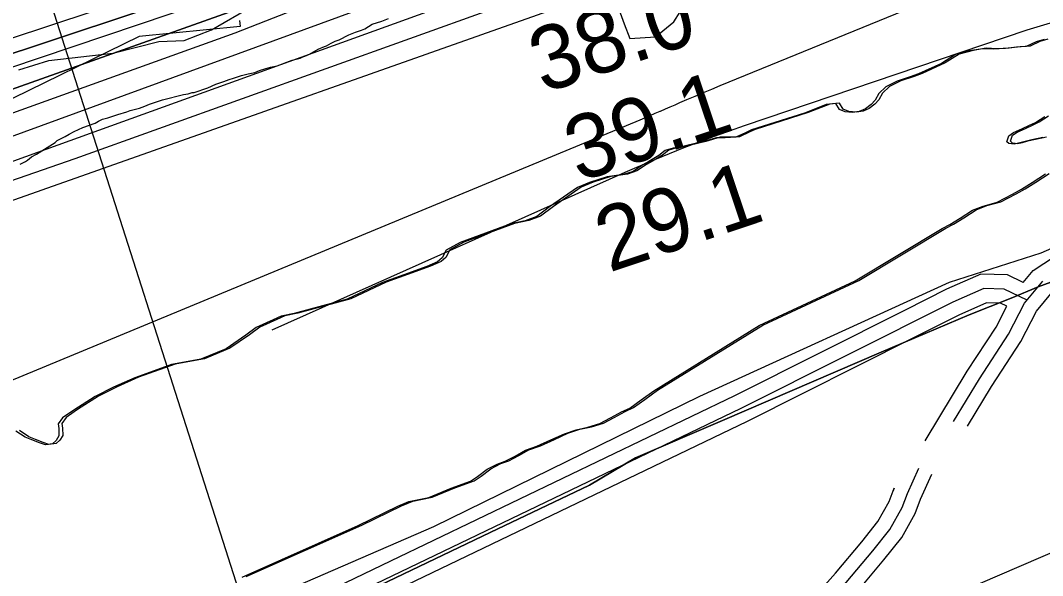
# Model space of a CAD drawing. Extents: x 3219052 to 3256913, y 800770 to 826146.
# Drawn here: x 3246641 to 3247714, y 812321 to 812904 of the extents above; entities that cross this region are included whole.
import ezdxf

# ---------------------------------------------------------------- set-up
doc = ezdxf.new("R2010")
doc.units = 0
for name, color, linetype in [('V-LEVE-TOET', 7, 'Continuous'), ('V-RIVR-EDGE', 7, 'Continuous'), ('V-RIVR-RANG', 7, 'Continuous'), ('V-ROAD-CNTR', 7, 'Continuous'), ('V-RRAP-RVMT', 7, 'Continuous'), ('V-SITE-VEGE', 7, 'Continuous'), ('V-TOPO-DPTH', 7, 'Continuous'), ('V-TOPO-MAJR', 7, 'Continuous'), ('V-TOPO-MINR', 7, 'Continuous'), ('V-TOPO-SHOR', 7, 'Continuous'), ('V-TOPO-WATR', 7, 'Continuous')]:
    doc.layers.add(name, color=color, linetype=linetype)

msp = doc.modelspace()

# ---------------------------------------------------------------- linework, layer by layer
at = {"layer": 'V-LEVE-TOET'}
for points in [[(3247763.3, 812644), (3247709, 812624.3), (3247680.6, 812612.2), (3247636.4, 812594.8), (3247544.4, 812555.8), (3247377.9, 812484), (3247286.4, 812444.7), (3247238.2, 812416.1), (3247134.2, 812366.3), (3247026.7, 812314.9), (3246902.7, 812255.4), (3246747.7, 812185.4), (3246677.4, 812152.6), (3246587.5, 812112.4), (3246457.5, 812052.4), (3246365, 812011.3), (3246154.5, 811912.9), (3246008, 811841.7), (3245936, 811802.8), (3245833, 811752), (3245603.2, 811646.2)], [(3245936, 811802.8), (3246008, 811841.7), (3246154.5, 811912.9), (3246365, 812011.3), (3246457.5, 812052.4), (3246587.5, 812112.4), (3246677.4, 812152.6), (3246747.7, 812185.4), (3246902.7, 812255.4), (3247026.7, 812314.9), (3247134.2, 812366.3), (3247238.2, 812416.1), (3247286.4, 812444.7), (3247377.9, 812484), (3247544.4, 812555.8), (3247636.4, 812594.8), (3247680.6, 812612.2), (3247709, 812624.3), (3247763.3, 812644)], [(3245745.5, 811427.2), (3246144.7, 811608.2), (3246160.4, 811616.7), (3246174.3, 811624.6), (3246192.6, 811640.3), (3246352.9, 811725), (3246507.4, 811795.4), (3246639.1, 811851.9), (3246780.7, 811916.1), (3246942.5, 811985.8), (3247106.7, 812062.3), (3247244.1, 812124.1), (3247321.4, 812159.4), (3247392.9, 812192.9), (3247422.6, 812205.2), (3247440.5, 812214.3), (3247454.1, 812223.9), (3247470.1, 812231.3), (3247511.7, 812250.9), (3247568, 812281.6), (3247648.6, 812313.4), (3247731.9, 812349.2)]]:
    msp.add_lwpolyline(points, dxfattribs=at)
at = {"layer": 'V-RIVR-EDGE'}
msp.add_lwpolyline([(3246639.6, 812851.9), (3246671.3, 812861.8), (3246738.3, 812869.5), (3246786.6, 812881.5), (3246813.1, 812882.8), (3246841.8, 812894), (3246884, 812918.2), (3246918, 812945.6), (3246999.4, 812981.9), (3247028.1, 812992.2), (3247135.1, 813021.1), (3247210.8, 813029.2), (3247253.8, 813030.8), (3247291.2, 813037.6), (3247356.4, 813051.4), (3247469.5, 813074.6), (3247535.2, 813088.3), (3247589.5, 813095.2), (3247643.9, 813119.4), (3247686.1, 813137.1), (3247747.5, 813155.6)], dxfattribs=at)
at = {"layer": 'V-RIVR-RANG'}
msp.add_line((3246923.7, 812139.6), (3246527.5, 813377.8), dxfattribs=at)
at = {"layer": 'V-ROAD-CNTR'}
for points in [[(3247634.7, 812478), (3247660, 812519.7), (3247690.8, 812566.8), (3247707.3, 812598.8), (3247723.8, 812618.9), (3247743.3, 812631.5), (3247784.9, 812662.3), (3247816.5, 812680.9), (3247860.4, 812700.3), (3247885.6, 812715.2)], [(3247693.2, 812628.9), (3247703.6, 812641.5), (3247726.2, 812656.2)], [(3247693.2, 812628.9), (3247676.7, 812636.8), (3247648.9, 812637.5), (3247612.9, 812621.8), (3247569.3, 812599.9)], [(3247697.3, 812610.2), (3247673.1, 812621.9), (3247651.8, 812622.5), (3247619.3, 812608.2), (3247397, 812496.4), (3246942.2, 812277.8), (3246479.3, 812074.3), (3246014, 811857.2), (3245884.3, 811794.4), (3245784.3, 811746.7), (3245675.1, 811694.9), (3245575.9, 811659.8), (3245501.5, 811633.8), (3245456.5, 811620.2), (3245398.8, 811602.7), (3245366.6, 811598.3), (3245316.2, 811589.6), (3245275.9, 811582.7), (3245229.7, 811575), (3245010.2, 811520.6), (3244626.6, 811445.2)], [(3247620.1, 812482.8), (3247647.3, 812527.7), (3247677.8, 812574.4), (3247694.7, 812607.1), (3247713.7, 812630.2)], [(3247569.3, 812599.9), (3247390.4, 812509.8), (3247029.6, 812336.4)], [(3247676.1, 812603.8), (3247669.4, 812607), (3247654.8, 812607.4), (3247625.7, 812594.6), (3247577.3, 812570.3)], [(3247590.3, 812462.7), (3247634.6, 812535.7), (3247664.9, 812581.9), (3247676.1, 812603.8)], [(3247577.3, 812570.3), (3247403.7, 812482.9), (3247037.5, 812307)], [(3247435.7, 812164.3), (3247432.2, 812189.1), (3247435.8, 812217.6), (3247441.7, 812238.2), (3247466.1, 812267), (3247507.6, 812314.1), (3247535.6, 812347.3), (3247553.3, 812369.6), (3247566.2, 812392.7), (3247571.7, 812407.3), (3247583.8, 812434)], [(3247450.6, 812166.5), (3247447.3, 812189.2), (3247450.6, 812214.6), (3247455.2, 812230.9), (3247477.4, 812257.2), (3247519, 812304.3), (3247547.2, 812337.8), (3247565.8, 812361.2), (3247579.8, 812386.3), (3247585.6, 812401.5), (3247597.5, 812427.8)], [(3247420.9, 812162.2), (3247417, 812189), (3247421.1, 812220.7), (3247428.1, 812245.4), (3247454.7, 812276.8), (3247496.3, 812323.9), (3247523.9, 812356.8), (3247540.8, 812378), (3247552.6, 812399.1), (3247557.9, 812413.1), (3247556.7, 812410.3)], [(3247029.6, 812336.4), (3246935.9, 812291.4), (3246473.1, 812087.9), (3246007.6, 811870.7), (3245877.8, 811808), (3245777.9, 811760.2), (3245669.4, 811708.8), (3245628.4, 811694.2)]]:
    msp.add_lwpolyline(points, dxfattribs=at)
at = {"layer": 'V-RRAP-RVMT'}
for p, q in [((3246871.2, 812903.7), (3246871.7, 812897.4)), ((3246871.7, 812897.4), (3246765.8, 812886.9)), ((3246765.8, 812886.9), (3246582.1, 812797))]:
    msp.add_line(p, q, dxfattribs=at)
at = {"layer": 'V-SITE-VEGE'}
for points in [[(3247269, 812915.6), (3247274.7, 812900.2), (3247280.5, 812884.8), (3247307.5, 812886.7), (3247326.7, 812902.2), (3247340.2, 812923.3)], [(3246962.5, 812877.2), (3246967.3, 812879.9), (3246971.5, 812881.9), (3246975.6, 812883.3), (3246986, 812888.8), (3246992.9, 812891.5), (3246999.1, 812893.6), (3247002.6, 812894.9), (3247010.2, 812899.7), (3247020.6, 812903.1), (3247027.5, 812905.9)], [(3247715.1, 812883.6), (3247706.9, 812881.3), (3247696.5, 812876.4), (3247686.2, 812875.8), (3247674.7, 812874.2), (3247661.8, 812873.5), (3247650.5, 812874), (3247636.9, 812871.7), (3247622.3, 812868.1), (3247607.5, 812858.7), (3247583.5, 812847.8), (3247574.8, 812844.6), (3247561.2, 812839.9), (3247549.2, 812834.1), (3247541.8, 812826.9), (3247538.1, 812820.1), (3247533.8, 812815.4)], [(3246641.1, 812753), (3246646.6, 812755.7), (3246648.7, 812757.1), (3246652.8, 812760.5), (3246658.3, 812763.3), (3246677.7, 812775.6), (3246679.8, 812777.7), (3246688.1, 812781.8), (3246692.3, 812784.5), (3246697.8, 812787.2), (3246706.8, 812791.3), (3246719.9, 812796.1), (3246723.4, 812798.2), (3246727.5, 812800.2), (3246733, 812801.6), (3246743.4, 812805), (3246753.1, 812807.7), (3246756.5, 812809.1), (3246766.2, 812811.8), (3246771.7, 812813.8), (3246776.6, 812815.9), (3246790.4, 812820.6), (3246812.5, 812826.1), (3246817.3, 812826.7), (3246821.5, 812828.1), (3246823.6, 812828.1), (3246838.1, 812832.9), (3246846.4, 812837), (3246854.7, 812839.7), (3246860.2, 812841.7), (3246865, 812843.1), (3246873.3, 812845.8), (3246880.2, 812847.8), (3246887.1, 812849.2), (3246892, 812851.2), (3246898.9, 812853.3), (3246903.7, 812854.6), (3246910.6, 812856), (3246926.5, 812862.1), (3246934.8, 812864.2), (3246937.6, 812865.5), (3246939.7, 812866.2), (3246944.5, 812868.3), (3246953.5, 812873.7), (3246960.4, 812876.5), (3246962.5, 812877.2)], [(3247533.8, 812815.4), (3247527.9, 812811), (3247521.3, 812808.2), (3247514.3, 812807), (3247506.6, 812807.8), (3247500.5, 812810.4), (3247496.7, 812816.5), (3247486.4, 812815.6), (3247463.8, 812806.6), (3247408.4, 812789), (3247402, 812785.9), (3247391.7, 812781.3), (3247380.6, 812780.6), (3247371.5, 812780.7), (3247356.4, 812776.3), (3247340.4, 812772.4), (3247333.2, 812770.7), (3247325.9, 812769.6), (3247317.6, 812767.1), (3247311.1, 812761.9), (3247300.5, 812755.6), (3247294.1, 812752.1), (3247284, 812745.4), (3247274.1, 812742.1), (3247256.7, 812739.6), (3247238.2, 812733.6), (3247225.7, 812728.5), (3247196.5, 812708.2), (3247183.1, 812697.9), (3247170.8, 812693.3), (3247155.8, 812690.3), (3247102.7, 812670.6), (3247088.1, 812662.7), (3247083.6, 812654.7), (3247078.9, 812650.5), (3247067.6, 812645.4), (3247043.6, 812636.8), (3247021, 812628.7), (3246984.1, 812611.3), (3246928.4, 812596.2), (3246914.8, 812593.3), (3246906.3, 812589.5), (3246888.7, 812581.4), (3246877.8, 812573.5), (3246857.1, 812559.2), (3246830.5, 812548.3), (3246799.8, 812542.6), (3246761.2, 812528.9), (3246738.9, 812518.9), (3246719.6, 812509.1), (3246697.2, 812494.9), (3246685.4, 812486.8), (3246681, 812480.4), (3246681.6, 812475.5), (3246681.8, 812467.8), (3246678.8, 812462.8), (3246675, 812459.6), (3246667.5, 812458.4), (3246661.4, 812460.6), (3246653.4, 812463.7), (3246646.4, 812466.3), (3246636.5, 812472.9)], [(3247713.9, 812780.8), (3247702.2, 812778.5), (3247694, 812776.4), (3247688.3, 812774.8), (3247683.6, 812773.9), (3247678.2, 812774.6), (3247676.1, 812776.5), (3247678, 812782.8), (3247683, 812786.1), (3247691.7, 812790.1), (3247699.9, 812793.8), (3247706, 812796.8), (3247715.9, 812803.1)], [(3246874.1, 812319.7), (3246995.5, 812373.9), (3247037.1, 812393.9), (3247048.9, 812398.8), (3247069.6, 812403.1), (3247093.3, 812412.9), (3247113.3, 812420.3), (3247120.8, 812425.2), (3247131, 812432.9), (3247141.3, 812438.3), (3247149.8, 812441.3), (3247160.4, 812446.6), (3247171, 812452.7), (3247182.9, 812456.9), (3247197.8, 812463.6), (3247211.9, 812470.1), (3247224.3, 812474.3), (3247236.6, 812476.8), (3247249.2, 812480.7), (3247260.3, 812486.6), (3247271.8, 812492.9), (3247280.5, 812497), (3247292.5, 812505.7), (3247305.7, 812515.2), (3247416.1, 812583.5), (3247517, 812630.5), (3247608.1, 812685.3), (3247616.1, 812689.5), (3247627.2, 812696.2), (3247639.9, 812704.6), (3247651.2, 812709), (3247666, 812712.9), (3247682, 812721.3), (3247691.4, 812726.7), (3247702.7, 812733.7), (3247716.6, 812742.8)], [(3247808.1, 812701.8), (3247711.8, 812659.4), (3247615.6, 812628.6), (3247353.7, 812509.2), (3247074.5, 812372.4)], [(3247074.5, 812372.4), (3246768.3, 812239.5)]]:
    msp.add_lwpolyline(points, dxfattribs=at)
at = {"layer": 'V-TOPO-DPTH'}
for points in [[(3251910.8, 814712.2), (3251361.7, 814520.4), (3250960.8, 814420.7), (3250495.5, 814321), (3250400, 814297.3), (3250233, 814252.1), (3249684, 814069.1), (3249380.9, 813971.6), (3248913.2, 813845.7), (3248681.7, 813772.1), (3248638.8, 813753), (3248524.2, 813698.3), (3248400, 813634), (3248089.7, 813457.8), (3247896.4, 813367.4), (3247402.3, 813143.7), (3246987, 812986.8), (3245683.9, 812554.1), (3245211.4, 812442.5), (3244705.5, 812342.9), (3244543.3, 812309.7), (3244411.5, 812296.4)], [(3244411.5, 812296.4), (3244543.3, 812309.7), (3244705.5, 812342.9), (3245211.4, 812442.5), (3245683.9, 812554.1), (3246987, 812986.8), (3247402.3, 813143.7), (3247896.4, 813367.4), (3248089.7, 813457.8), (3248400, 813634), (3248524.2, 813698.3), (3248638.8, 813753), (3248681.7, 813772.1), (3248913.2, 813845.7), (3249380.9, 813971.6), (3249684, 814069.1), (3250233, 814252.1), (3250400, 814297.3), (3250495.5, 814321), (3250960.8, 814420.7), (3251361.7, 814520.4), (3251910.8, 814712.2)], [(3251911.7, 814640.1), (3251642.2, 814570.7), (3251054.7, 814406.5), (3250381.8, 814267.7), (3250060.4, 814168.1), (3249377.3, 813944), (3248714.4, 813759.9), (3248413, 813620.1), (3248056.1, 813410.2), (3247845.1, 813310.4), (3247136.8, 813011), (3246338.1, 812727), (3245830.8, 812547.5), (3245509.3, 812437.9), (3244736.1, 812294.3), (3244058.4, 812185.6), (3243702, 812146.3), (3243345.5, 812107), (3242667.9, 812048.5), (3242321.5, 812009.2), (3241985.1, 811939.8), (3241608.6, 811900.6), (3241432.8, 811850.8), (3241271.1, 811842.7)], [(3241271.1, 811842.7), (3241432.8, 811850.8), (3241608.6, 811900.6), (3241985.1, 811939.8), (3242321.5, 812009.2), (3242667.9, 812048.5), (3243345.5, 812107), (3243702, 812146.3), (3244058.4, 812185.6), (3244736.1, 812294.3), (3245509.3, 812437.9), (3245830.8, 812547.5), (3246338.1, 812727), (3247136.8, 813011), (3247845.1, 813310.4), (3248056.1, 813410.2), (3248413, 813620.1), (3248714.4, 813759.9), (3249377.3, 813944), (3250060.4, 814168.1), (3250381.8, 814267.7), (3251054.7, 814406.5), (3251642.2, 814570.7), (3251911.7, 814640.1)], [(3249238.8, 813862.6), (3248739.3, 813717.7), (3248536.1, 813612.7), (3248337, 813503.6), (3247922.6, 813277.3), (3247268.6, 813015), (3246387.2, 812692.4), (3245607.4, 812422.4), (3245518, 812386.1), (3244685.8, 812237.9), (3244555.9, 812209.8), (3244385.3, 812157.5), (3244247.2, 812121.3), (3244093, 812093.3), (3243605.9, 812057.9), (3242802.2, 811970.6), (3242404.5, 811931), (3242270.5, 811923.2), (3242120.3, 811878.9), (3241556, 811807.2), (3241263.6, 811789.3)]]:
    msp.add_lwpolyline(points, dxfattribs=at)
at = {"layer": 'V-TOPO-MAJR'}
msp.add_lwpolyline([(3244166.5, 812011.6), (3244303.9, 812029.4), (3244555.1, 812139.2), (3244715.8, 812183.9), (3244841.3, 812203.7), (3245514.1, 812312.5), (3245966.1, 812451.9), (3246141.9, 812521.7), (3246438.3, 812646.4), (3246664.3, 812726.1), (3247242, 812930.5), (3247578.5, 813055.1), (3248151.3, 813314.7), (3248578.4, 813554.5), (3248759.4, 813669.5), (3248859.8, 813704.3), (3249095.8, 813748.9)], dxfattribs=at)
at = {"layer": 'V-TOPO-MINR'}
for points in [[(3244500.8, 812330.4), (3245297.4, 812497.3), (3245715, 812597), (3246457.2, 812827.5), (3247146.9, 813055.8), (3247395.1, 813150.9), (3248061.1, 813455.5), (3248469.3, 813681.6), (3248645.9, 813772.1), (3248946.6, 813867.2), (3249385.7, 813988.3), (3249991.9, 814183.2), (3250206.7, 814259.3), (3250505, 814337.7), (3250972.7, 814444.5), (3251251.9, 814513.4), (3251373.6, 814541.9), (3251392.7, 814551.4), (3251504.9, 814596.6), (3251815.2, 814710.7), (3251925.3, 814749.5)], [(3251910.8, 814712.2), (3251361.7, 814520.4), (3250960.8, 814420.7), (3250495.5, 814321), (3250400, 814297.3), (3250233, 814252.1), (3249684, 814069.1), (3249380.9, 813971.6), (3248913.2, 813845.7), (3248681.7, 813772.1), (3248638.8, 813753), (3248524.2, 813698.3), (3248400, 813634), (3248089.7, 813457.8), (3247896.4, 813367.4), (3247402.3, 813143.7), (3246987, 812986.8), (3245683.9, 812554.1), (3245211.4, 812442.5), (3244705.5, 812342.9), (3244543.3, 812309.7), (3244411.5, 812296.4)], [(3244430, 812277.3), (3245464.3, 812468.5), (3245686.3, 812530.2), (3246459.5, 812796.5), (3246798.4, 812910.6), (3247001.3, 812979.6), (3247257.9, 813075.3), (3247441.6, 813150.2), (3247933.3, 813366.8), (3248063.4, 813431), (3248265.2, 813545.3), (3248425.1, 813638.2), (3248632.8, 813736.9), (3248708, 813770.2), (3248902.5, 813826.1), (3249360.6, 813952), (3249879.7, 814124.3), (3250067.1, 814184.9), (3250390.4, 814286), (3251177.9, 814459.2), (3251405.8, 814522.2), (3251520.4, 814559), (3251776.9, 814638), (3251933.2, 814689.1)], [(3249238.8, 813862.6), (3248739.3, 813717.7), (3248536.1, 813612.7), (3248337, 813503.6), (3247922.6, 813277.3), (3247268.6, 813015), (3246387.2, 812692.4), (3245607.4, 812422.4), (3245518, 812386.1), (3244685.8, 812237.9), (3244555.9, 812209.8), (3244385.3, 812157.5), (3244247.2, 812121.3), (3244093, 812093.3), (3243605.9, 812057.9), (3242802.2, 811970.6), (3242404.5, 811931), (3242270.5, 811923.2), (3242120.3, 811878.9), (3241556, 811807.2), (3241263.6, 811789.3)], [(3241267.6, 811817.6), (3241474.3, 811828.9), (3241640, 811872.1), (3242049.8, 811914.6), (3242314.3, 811980.8), (3242622.4, 812014.9), (3244014.4, 812145.1), (3244552.1, 812233.9), (3245177.1, 812348.5), (3245546.3, 812420.3), (3246037.7, 812590.5), (3246593.2, 812792.5), (3246866.5, 812890.6), (3247544.2, 813156.2), (3248029.9, 813367.1), (3248297.6, 813517.5), (3248504.1, 813636.2), (3248716.5, 813734.4), (3249155.5, 813864.1)], [(3241257.8, 811747.7), (3241275.5, 811748.1), (3242133.2, 811848), (3242284.4, 811877.9), (3242794.5, 811944.6), (3243659.8, 812036.9), (3244192.5, 812080.9), (3244434.4, 812148.3), (3244695.2, 812223.2), (3245205.4, 812308.8), (3245549.2, 812364.6), (3246025.6, 812537.2), (3246536, 812721), (3247356.4, 813017.4), (3247730.7, 813160), (3248056, 813329.2), (3248226.2, 813415.7), (3248491, 813554.8), (3248759.5, 813705.2), (3249205.6, 813825)], [(3249186.6, 813794.8), (3248837.1, 813715.9), (3248756.7, 813689.3), (3248627.4, 813612.2), (3248183.1, 813361.8), (3248007.9, 813281.9), (3247723.2, 813144.9), (3247295.9, 812979.8), (3247137.1, 812916), (3246698.5, 812758.4), (3246460.4, 812675.9), (3245980.2, 812488.2), (3245530.3, 812342), (3244725.4, 812211.8), (3244566.6, 812163.1), (3244290.7, 812069.3), (3244150.8, 812043.2), (3243791.9, 812006.3), (3243512.3, 811973)], [(3246580.6, 812505), (3247291.6, 812799.6), (3247296.9, 812801.8), (3247302.1, 812804), (3247307.3, 812806.3), (3247312.5, 812808.5), (3247312.8, 812808.7), (3247317.9, 812810.9), (3247323, 812813.1), (3247328, 812815.3), (3247333.1, 812817.5), (3247340.4, 812820.7), (3247349.1, 812824.4), (3247357.9, 812828.1), (3247366.6, 812831.7), (3247375.4, 812835.3), (3247884.3, 813043.4)], [(3248222.7, 812990.1), (3248174.8, 812981.7), (3248132.3, 812974.6), (3248089.8, 812968), (3248047.1, 812962.2), (3248004.3, 812956.9), (3247957, 812951.5), (3247890.9, 812941.8), (3247825.5, 812929.3), (3247761, 812912.7), (3247697.1, 812893.4), (3247400.6, 812793.2), (3247368.9, 812782), (3247337.4, 812770.2), (3247306.3, 812757.5), (3247275.4, 812744.2), (3246905.2, 812578.6)]]:
    msp.add_lwpolyline(points, dxfattribs=at)
at = {"layer": 'V-TOPO-SHOR'}
for points in [[(3247719, 812884), (3247710.7, 812881.7), (3247700.4, 812876.8), (3247690.1, 812876.2), (3247678.5, 812874.6), (3247665.6, 812873.9), (3247654.4, 812874.5), (3247640.7, 812872.2), (3247626.2, 812868.5), (3247611.3, 812859.2), (3247587.4, 812848.2), (3247578.7, 812845), (3247565, 812840.4), (3247553, 812834.5), (3247545.7, 812827.3), (3247541.9, 812820.5), (3247537.7, 812815.8), (3247531.8, 812811.4), (3247525.2, 812808.6), (3247518.2, 812807.5), (3247510.4, 812808.2), (3247504.3, 812810.8), (3247500.6, 812816.9), (3247490.3, 812816), (3247467.7, 812807), (3247412.2, 812789.4), (3247405.9, 812786.4), (3247395.5, 812781.7), (3247384.5, 812781.1), (3247375.3, 812781.1), (3247360.3, 812776.7), (3247344.3, 812772.8), (3247337, 812771.2), (3247329.7, 812770), (3247321.5, 812767.5), (3247314.9, 812762.4), (3247304.3, 812756.1), (3247298, 812752.6), (3247287.9, 812745.8), (3247278, 812742.6), (3247260.6, 812740.1), (3247242, 812734), (3247229.6, 812728.9), (3247200.4, 812708.6), (3247186.9, 812698.4), (3247174.7, 812693.7), (3247159.7, 812690.7), (3247106.5, 812671), (3247091.9, 812663.1), (3247087.5, 812655.1), (3247082.7, 812650.9), (3247071.5, 812645.8), (3247047.5, 812637.2), (3247024.9, 812629.1), (3246988, 812611.7), (3246932.3, 812596.7), (3246918.6, 812593.7), (3246910.2, 812590), (3246892.5, 812581.8), (3246881.7, 812573.9), (3246861, 812559.7), (3246834.4, 812548.8), (3246803.6, 812543), (3246765.1, 812529.3), (3246742.7, 812519.3), (3246723.4, 812509.6), (3246701.1, 812495.4), (3246689.3, 812487.2), (3246684.8, 812480.9), (3246685.5, 812475.9), (3246685.7, 812468.2), (3246682.6, 812463.3), (3246678.9, 812460), (3246671.3, 812458.9), (3246665.2, 812461), (3246657.3, 812464.1), (3246650.2, 812466.7), (3246640.4, 812473.3)], [(3247717.8, 812781.2), (3247706.1, 812778.9), (3247697.8, 812776.9), (3247692.2, 812775.2), (3247687.5, 812774.3), (3247682.1, 812775.1), (3247680, 812776.9), (3247681.9, 812783.3), (3247686.8, 812786.5), (3247695.5, 812790.5), (3247703.8, 812794.2), (3247709.9, 812797.2), (3247719.8, 812803.5)], [(3246878, 812320.2), (3246999.4, 812374.3), (3247041, 812394.3), (3247052.8, 812399.2), (3247073.4, 812403.6), (3247097.2, 812413.3), (3247117.2, 812420.7), (3247124.7, 812425.6), (3247134.8, 812433.3), (3247145.2, 812438.7), (3247153.6, 812441.7), (3247164.2, 812447.1), (3247174.8, 812453.1), (3247186.8, 812457.3), (3247201.6, 812464), (3247215.7, 812470.5), (3247228.2, 812474.7), (3247240.4, 812477.2), (3247253.1, 812481.2), (3247264.2, 812487), (3247275.7, 812493.3), (3247284.4, 812497.5), (3247296.4, 812506.1), (3247309.6, 812515.7), (3247420, 812584), (3247520.9, 812630.9), (3247612, 812685.7), (3247620, 812689.9), (3247631.1, 812696.6), (3247643.8, 812705), (3247655.1, 812709.4), (3247669.9, 812713.4), (3247685.9, 812721.7), (3247695.3, 812727.1), (3247706.6, 812734.1), (3247720.5, 812743.2)]]:
    msp.add_lwpolyline(points, dxfattribs=at)
at = {"layer": 'V-TOPO-WATR'}
msp.add_lwpolyline([(3251911.7, 814640.1), (3251642.2, 814570.7), (3251054.7, 814406.5), (3250381.8, 814267.7), (3250060.4, 814168.1), (3249377.3, 813944), (3248714.4, 813759.9), (3248413, 813620.1), (3248056.1, 813410.2), (3247845.1, 813310.4), (3247136.8, 813011), (3246338.1, 812727), (3245830.8, 812547.5), (3245509.3, 812437.9), (3244736.1, 812294.3), (3244058.4, 812185.6), (3243702, 812146.3), (3243345.5, 812107), (3242667.9, 812048.5), (3242321.5, 812009.2), (3241985.1, 811939.8), (3241608.6, 811900.6), (3241432.8, 811850.8), (3241271.1, 811842.7)], dxfattribs=at)

# ---------------------------------------------------------------- texts
at = {"layer": 'V-RIVR-RANG'}
for s, p in [('38.0', (3247189.7, 812826.8)), ('39.1', (3247226.8, 812733.7)), ('29.1', (3247258.9, 812639))]:
    msp.add_text(s, height=67, rotation=18.5983, dxfattribs=at).set_placement(p)

doc.saveas('drawing.dxf')
